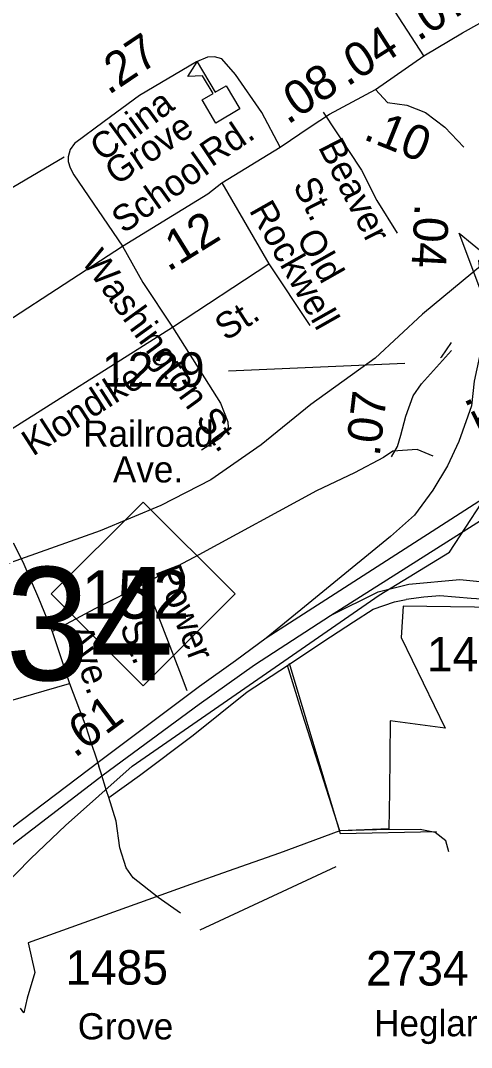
# Model space of a CAD drawing. Extents: x 1473865 to 1648260, y 639067 to 773536.
# Drawn here: x 1532892 to 1534526, y 665281 to 669004 of the extents above; entities that cross this region are included whole.
import ezdxf

# ---------------------------------------------------------------- set-up
doc = ezdxf.new("R2010")
doc.units = 0
for name, color, linetype in [('Exist Boundary Political City Limit New', 7, 'Continuous'), ('Exist Cultural Educational Facility High CELL', 7, 'Continuous'), ('Exist Railroad Mainline', 7, 'Continuous'), ('Exist Road Non-System Type 51', 7, 'Continuous'), ('Exist Road Non-System Type 51 Label', 7, 'Continuous'), ('Exist Road Primary NC Shield CELL', 7, 'Continuous'), ('Exist Road Primary NC Shield Number Label', 7, 'Continuous'), ('Exist Road Primary US Divided Attributed', 7, 'Continuous'), ('Exist Road Primary US Mileage Hundredths English Label', 7, 'Continuous'), ('Exist Road Primary US Ramp 1 Lane  Attributed', 7, 'Continuous'), ('Exist Road Secondary Mileage Hundredths English Label', 7, 'Continuous'), ('Exist Road Secondary Structure Standard Bridge Attributed CELL', 7, 'Continuous'), ('Exist Road Secondary Structure Standard Bridge Number Label', 7, 'Continuous'), ('Exist Road Secondary Type 51 Attributed', 7, 'Continuous'), ('Exist Road Secondary Type 51 Label', 7, 'Continuous'), ('Exist Road Secondary Type 51 Number Label', 7, 'Continuous'), ('Exist Utilities Electrical Transmission Line', 7, 'Continuous'), ('Map Preparation Boundary City Limit Buffer Line', 7, 'Continuous')]:
    doc.layers.add(name, color=color, linetype=linetype)

msp = doc.modelspace()

# ---------------------------------------------------------------- linework, layer by layer
at = {"layer": 'Exist Boundary Political City Limit New'}
for points in [[(1538282.9, 667695.8), (1537263.9, 667693.8), (1536870.5, 666876.8), (1536563.1, 666919.2), (1535448, 667000.8), (1535449.5, 666820.5), (1534708.9, 666874.8), (1534278.5, 666880.6), (1534271.6, 666766.9), (1534431.2, 666438.9), (1534231.1, 666465.8), (1534229.2, 666209.6)], [(1534229.2, 666209.6), (1534226.2, 666074), (1534049.6, 666066.3), (1533831.1, 665985.3), (1533645, 665920.5), (1533507.5, 665871.9), (1532920, 665659.8), (1532944, 665553.3), (1532916.2, 665460.1), (1532904, 665407.1), (1532891.6, 665423.8)]]:
    msp.add_lwpolyline(points, dxfattribs=at)
at = {"layer": 'Exist Cultural Educational Facility High CELL'}
msp.add_lwpolyline([(1533599.7, 668632), (1533549.9, 668716.3), (1533589.5, 668739.7), (1533551.3, 668804.3), (1533498.5, 668801.2), (1533532.4, 668855.2), (1533597.8, 668744.6), (1533637.4, 668768), (1533687.3, 668683.7)], close=True, dxfattribs=at)
at = {"layer": 'Exist Railroad Mainline'}
msp.add_lwpolyline([(1537581.9, 671562.4), (1537297.1, 671169.6), (1537036.9, 670818.4), (1536782.8, 670473), (1536560.6, 670140), (1536409.7, 669924.3), (1536281.2, 669749.9), (1536163.9, 669616.8), (1536033.1, 669462.5), (1535856.5, 669288.7), (1535745.9, 669179.1), (1535570.4, 669012.6), (1535293.2, 668764.9), (1534984.8, 668495), (1534747.8, 668282.6), (1534565.9, 668119.5), (1534348.8, 667939.9), (1534176.7, 667780), (1533944.6, 667612.4), (1533764, 667465.6), (1533581.7, 667338.8), (1533400.2, 667246.2), (1533180.6, 667154.2), (1532782.2, 667013.3)], dxfattribs=at)
at = {"layer": 'Exist Road Non-System Type 51'}
for p, q in [((1533621.3, 668416.1), (1533791.7, 668122.8)), ((1533442.5, 667892.9), (1533791.7, 668122.8)), ((1533791.7, 668122.8), (1533940.7, 667898.3)), ((1533344.5, 666964.8), (1533473.7, 666629)), ((1533007.2, 666789.3), (1533069.6, 666600.1)), ((1533473.7, 666629), (1533494.5, 666575.3)), ((1533145.9, 666391.4), (1533167.9, 666323.8)), ((1533167.9, 666323.8), (1533175.2, 666301.3)), ((1533182.4, 666278.7), (1533175.2, 666301.3)), ((1533204.1, 666210.9), (1533182.4, 666278.7)), ((1533211.5, 666187.5), (1533204.1, 666210.9)), ((1534027, 666066.1), (1534027, 666066.1))]:
    msp.add_line(p, q, dxfattribs=at)
for points in [[(1533989.3, 668671.7), (1534127.3, 668461.3), (1534183.1, 668352.4), (1534256.9, 668232.8)], [(1532766.7, 668343.7), (1533050.1, 668510)], [(1533261.5, 668186.1), (1533335.5, 668054.9), (1533442.5, 667892.9)], [(1532695.3, 667417.3), (1532788.4, 667479.7), (1533442.5, 667892.9)], [(1533442.5, 667892.9), (1533617.2, 667617.4), (1533643.6, 667549.4), (1533644.2, 667528.8), (1533635.9, 667511.4), (1533614.6, 667489.4), (1533547.9, 667446.7)], [(1534453.2, 667837.1), (1534416.3, 667783.8), (1534414.1, 667780.9)], [(1534241.6, 667442.4), (1534207.3, 667420), (1534102.1, 667364.1), (1533964.9, 667298.6), (1533538.4, 667067.1), (1533344.5, 666964.8)], [(1534387.3, 667424.4), (1534329.7, 667449.6), (1534241.6, 667442.4)], [(1532865.4, 667110.1), (1532900, 667041.4), (1532957.6, 666910.4), (1533007.2, 666789.3)], [(1533007.2, 666789.3), (1533162.7, 666872.4), (1533344.5, 666964.8)], [(1533859.5, 666666.4), (1533987.8, 666752.1), (1534098.7, 666823.9), (1534170.3, 666870.6), (1534246.8, 666897.1), (1534289.6, 666905.4)], [(1533211.5, 666187.5), (1533323.2, 666267.3), (1533518, 666413.4), (1533712.9, 666569.8), (1533859.5, 666666.4)], [(1534049.7, 666066.1), (1533913.6, 666489.9), (1533859.5, 666666.4)], [(1532154.5, 666328.1), (1532848.4, 666536.6), (1533069.6, 666600.1)], [(1533069.6, 666600.1), (1533128.5, 666445.1), (1533145.9, 666391.4)], [(1533471.6, 665768.4), (1533390.7, 665824.1), (1533300.1, 665895.7), (1533274.8, 665932.3), (1533252.1, 666004.8), (1533238, 666100.9), (1533211.5, 666187.5)], [(1534444.5, 665990.7), (1534432.8, 666029.6), (1534395.2, 666060), (1534340, 666071.1), (1534181.6, 666069.8), (1534049.7, 666066.1)]]:
    msp.add_lwpolyline(points, dxfattribs=at)
at = {"layer": 'Exist Road Primary NC Shield CELL'}
msp.add_lwpolyline([(1533003.4, 666925.4), (1533336.4, 667258.4), (1533669.4, 666925.4), (1533336.4, 666592.4)], close=True, dxfattribs=at)
at = {"layer": 'Exist Road Primary US Divided Attributed'}
for points in [[(1534807.2, 667420.7), (1534553.4, 667260.2), (1533782.2, 666765.5)], [(1534015.8, 666847.1), (1534677.4, 667266.9)], [(1532170.6, 665495.5), (1532309.2, 665598.9), (1532508.1, 665749.8), (1532815.5, 665982.4), (1533191, 666269.7), (1533539.7, 666525.7), (1533739.7, 666668.8), (1534015.8, 666847.1)], [(1533782.2, 666765.5), (1533671.6, 666682.8), (1533540.8, 666589.4), (1533178.7, 666317.8), (1532419.8, 665744.2), (1532184, 665567.1)]]:
    msp.add_lwpolyline(points, dxfattribs=at)
at = {"layer": 'Exist Road Primary US Ramp 1 Lane  Attributed'}
for points in [[(1534559.4, 668006.9), (1534555.6, 667786.7), (1534536.6, 667696.2), (1534526.6, 667607.9), (1534480.7, 667478.2), (1534439.4, 667389.9), (1534386.8, 667301.6), (1534319.8, 667211), (1534233.2, 667134.1), (1533782.2, 666765.5)], [(1534015.8, 666847.1), (1534187.9, 666933.2), (1534299.7, 666961.1), (1534484.5, 666977.3), (1534761.5, 666949.6), (1535097.3, 666932.3), (1535272.4, 666914.7)]]:
    msp.add_lwpolyline(points, dxfattribs=at)
at = {"layer": 'Exist Road Secondary Structure Standard Bridge Attributed CELL'}
msp.add_lwpolyline([(1534567, 668004.7), (1534481.2, 668233), (1534669.6, 668078.2), (1534552.2, 668133.8)], close=True, dxfattribs=at)
at = {"layer": 'Exist Road Secondary Type 51 Attributed'}
for points in [[(1534353.4, 668876.8), (1533785.8, 669753.1), (1533551, 670125.6), (1533404.4, 670347.1), (1533335.9, 670454.8), (1533294.6, 670527.4), (1533265.4, 670600.9), (1533240.2, 670678.5), (1533192.9, 670903.1), (1533150.6, 671064.3), (1533126.4, 671142.9), (1533103.2, 671200.3), (1533075, 671250.7), (1533031.7, 671311.1), (1532912.3, 671443.9), (1532633.8, 671735.1), (1532459.5, 671906.5), (1532338.6, 672011.2), (1532208.7, 672114), (1532059.6, 672225.8), (1531941.7, 672318.5)], [(1534353.4, 668876.8), (1534493.5, 668959.5), (1534556.7, 668994.7), (1534584.6, 668997.8), (1534602.6, 668996.9), (1534646.1, 668977.9), (1534709, 668956.9)], [(1533833.2, 668545.3), (1533766.7, 668670.9), (1533671.5, 668808.7), (1533621.5, 668865), (1533595.5, 668873.1), (1533569.4, 668871.7), (1533529.8, 668855.2), (1533323.4, 668732.6)], [(1534179, 668754.3), (1534353.4, 668876.8)], [(1533323.4, 668732.6), (1533194.5, 668638.8), (1533088.1, 668558.4), (1533071.6, 668536.8), (1533064.2, 668510.2), (1533064.2, 668493.2), (1533071.6, 668470.2), (1533085.3, 668444.9), (1533261.5, 668186.1)], [(1533833.2, 668545.3), (1533942, 668619.1), (1534011.3, 668665.1), (1534179, 668754.3)], [(1534179, 668754.3), (1534221.4, 668707.4), (1534291.7, 668698.1), (1534359.2, 668671), (1534430.2, 668617.5), (1534499.1, 668544.9)], [(1533261.5, 668186.1), (1533571.2, 668376.4), (1533621.3, 668416.1), (1533833.2, 668545.3)], [(1531868.6, 667293.4), (1532160.5, 667469.1), (1532507, 667694), (1532689.4, 667813.5), (1532838.6, 667910.3), (1533261.5, 668186.1)], [(1534235.9, 667422.3), (1534257.9, 667460.2), (1534270.3, 667501.2), (1534288.9, 667569.5), (1534314.6, 667644), (1534345.4, 667687.6), (1534454.4, 667808.5)], [(1535284.3, 666853.3), (1534850.7, 666880.1), (1534657, 666900.4), (1534525.2, 666908.7), (1534411.5, 666918.6), (1534353.9, 666913.6), (1534289.6, 666905.4)], [(1533865.8, 666674), (1534050.6, 666056.2)], [(1534050.6, 666056.2), (1534398.9, 666064.3)]]:
    msp.add_lwpolyline(points, dxfattribs=at)
at = {"layer": 'Exist Road Secondary Type 51 Number Label'}
for p, q in [((1534284.5, 667760.7), (1533646, 667732.9)), ((1534034.6, 665935.6), (1533541.9, 665706.6))]:
    msp.add_line(p, q, dxfattribs=at)
at = {"layer": 'Exist Utilities Electrical Transmission Line'}
msp.add_lwpolyline([(1529930.4, 661960.3), (1530218.8, 662448.6), (1530505.4, 662935.4), (1530767.1, 663368.6), (1530998.2, 663766.5), (1531165.2, 664049.5), (1531270.3, 664219.6), (1531413.1, 664385), (1531769.8, 664756.6), (1532222.3, 665238.4), (1532603.3, 665633.7), (1532929.1, 665965.7), (1533055.2, 666085.4), (1533297.1, 666301), (1534192, 666921.1), (1534446.9, 667076.4), (1534621.6, 667345.2), (1534910.7, 667748), (1535121.9, 668032.3), (1535236.6, 668194.2), (1535481, 668435.8), (1535983.6, 668928.7), (1536386.8, 669337.4)], dxfattribs=at)
at = {"layer": 'Map Preparation Boundary City Limit Buffer Line'}
for points in [[(1538282.9, 667695.8), (1537263.9, 667693.8), (1536870.5, 666876.8), (1536563.1, 666919.2), (1535448, 667000.8), (1535449.5, 666820.5), (1534708.9, 666874.8), (1534278.5, 666880.6), (1534271.6, 666766.9), (1534431.2, 666438.9), (1534231.1, 666465.8), (1534229.2, 666209.6)], [(1534229.2, 666209.6), (1534226.2, 666074), (1534049.6, 666066.3), (1533831.1, 665985.3), (1533645, 665920.5), (1533507.5, 665871.9), (1532920, 665659.8), (1532944, 665553.3), (1532916.2, 665460.1), (1532904, 665407.1), (1532891.6, 665423.8)]]:
    msp.add_lwpolyline(points, dxfattribs=at)

# ---------------------------------------------------------------- texts
at = {"layer": 'Exist Road Non-System Type 51 Label'}
for s, rotation, p in [('Beaver', 297.1253, (1533968.9, 668545.9)), ('St.', 297.1253, (1533877.4, 668406.9)), ('Rockwell', 299.5621, (1533718.3, 668316.5)), ('Old', 299.5621, (1533889.2, 668215.9)), ('Washington St.', 305.872, (1533110.1, 668130.6)), ('St.', 32.8842, (1533635.9, 667840.3)), ('Klondike', 32.727, (1532936.5, 667422.6)), ('Power', 291.0474, (1533379.5, 667009.5)), ('St.', 291.0474, (1533250.3, 666808)), ('Ave.', 288.2613, (1533057.1, 666795.1))]:
    msp.add_text(s, height=95, rotation=rotation, dxfattribs=at).set_placement(p)
at = {"layer": 'Exist Road Primary NC Shield Number Label'}
msp.add_text('152', height=175, dxfattribs=at).set_placement((1533112.5, 666835.7))
at = {"layer": 'Exist Road Primary US Mileage Hundredths English Label'}
for s, rotation, p in [('.04', 266.9852, (1534321, 668341.8)), ('.12', 295.796, (1534498.4, 667637.1)), ('.61', 36.8779, (1533088.6, 666328.3))]:
    msp.add_text(s, height=125, rotation=rotation, dxfattribs=at).set_placement(p)
at = {"layer": 'Exist Road Secondary Mileage Hundredths English Label'}
for s, rotation, p in [('.07', 32.3376, (1534333.3, 668927.2)), ('.27', 33.8316, (1533210.8, 668732.3)), ('.04', 32.5009, (1534075.9, 668762.8)), ('.08', 33.5989, (1533860, 668624.9)), ('.10', 338.0657, (1534130, 668575.5)), ('.12', 31.8295, (1533427.1, 668091.7)), ('.07', 83.2263, (1534193, 667421.2))]:
    msp.add_text(s, height=125, rotation=rotation, dxfattribs=at).set_placement(p)
at = {"layer": 'Exist Road Secondary Structure Standard Bridge Number Label'}
msp.add_text('34', height=410.1, dxfattribs=at).set_placement((1532837.7, 666612.5))
at = {"layer": 'Exist Road Secondary Type 51 Label'}
for s, rotation, p in [('China', 36.2332, (1533188.7, 668489.7)), ('Grove', 33.7579, (1533239, 668404)), ('Rd.', 33.7579, (1533583.8, 668471.1)), ('School', 35.3683, (1533265.6, 668229.4))]:
    msp.add_text(s, height=95, rotation=rotation, dxfattribs=at).set_placement(p)
for s, p in [('Railroad', (1533119.4, 667458.8)), ('Ave.', (1533226.9, 667329.6)), ('Heglar', (1534173.7, 665321.5)), ('Grove', (1533099.5, 665310.2))]:
    msp.add_text(s, height=95, dxfattribs=at).set_placement(p)
at = {"layer": 'Exist Road Secondary Type 51 Number Label'}
for s, p in [('1229', (1533187.4, 667676.4)), ('1420', (1534365, 666644.4)), ('1485', (1533054.6, 665508.7)), ('2734', (1534144, 665505.5))]:
    msp.add_text(s, height=125, dxfattribs=at).set_placement(p)

doc.saveas('drawing.dxf')
